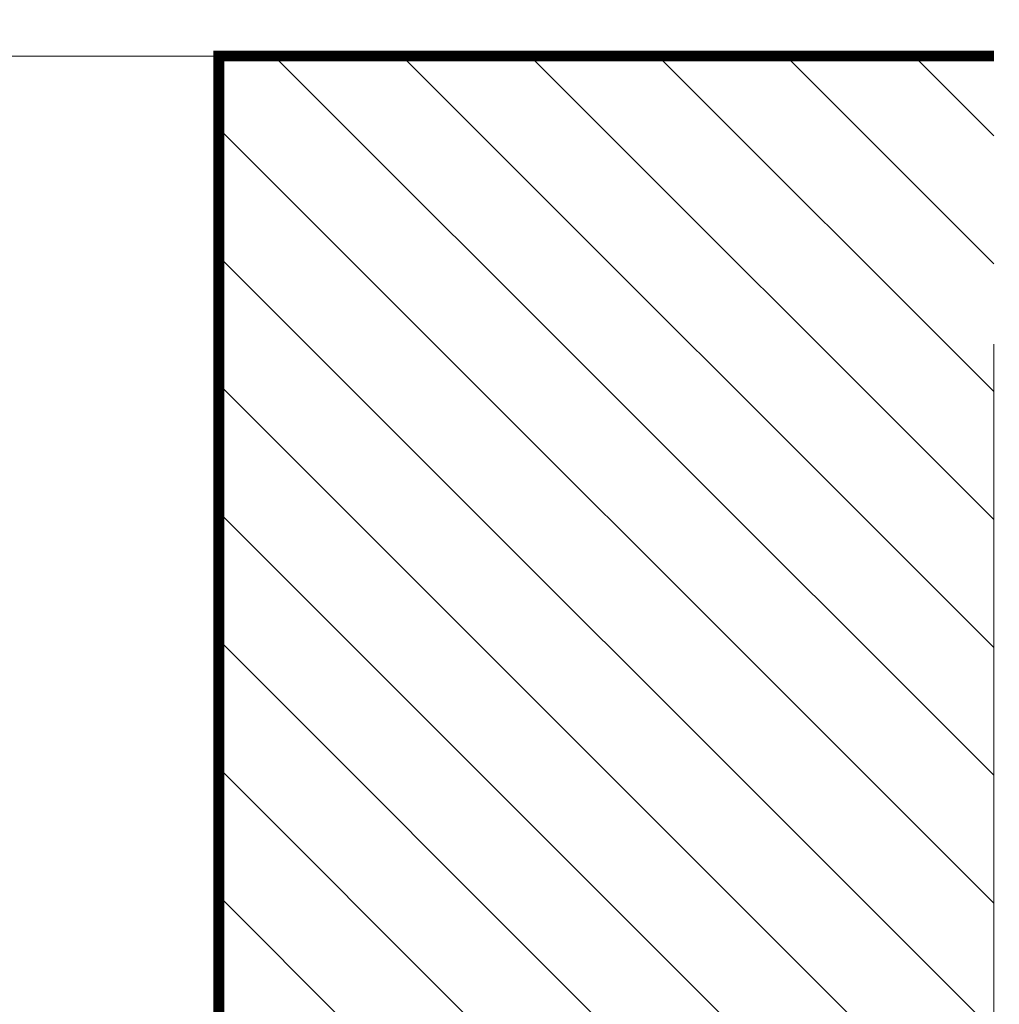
# Model space of a CAD drawing. Extents: x 4615668 to 9294084, y 5325188 to 10688993.
# Tile 341 of 656: x 4636946 to 4636973, y 5331453 to 5331480. Entities that reach past the tile are written whole.
import ezdxf

# ---------------------------------------------------------------- set-up
doc = ezdxf.new("R2010")
doc.units = 0
doc.header["$MEASUREMENT"] = 0
doc.linetypes.add('BUIB05', pattern=[1, 0.5, -0.5])
doc.linetypes.add('DASHDOT', pattern=[25.4, 12.7, -6.35, 0, -6.35])
doc.layers.add('A_wymiary', color=152, linetype='Continuous', lineweight=5)
doc.layers.add('hatch', color=253, linetype='Continuous', lineweight=0)
doc.layers.add('sciany', color=1, linetype='Continuous')

msp = doc.modelspace()

# ---------------------------------------------------------------- hatches: boundary and pattern name
at = {"layer": 'hatch', "lineweight": 0, "ltscale": 40, "transparency": 33554687}
h = msp.add_hatch(dxfattribs=at)
h.set_pattern_fill('ANSI31', color=256, scale=20, angle=90)
h.set_pattern_definition([(135, (9982674.8744, 698612.5482), (-1.767766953, -1.767766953), [])])
h.paths.add_polyline_path([(4636891.315, 5331461.525), (4636866.315, 5331461.525), (4636866.315, 5331449.025), (4636891.315, 5331449.025)])
h.paths.add_polyline_path([(4636891.315, 5331461.525), (4636891.315, 5331479.025), (4636866.315, 5331479.025), (4636866.315, 5331461.525)])
h.paths.add_polyline_path([(4636858.499, 5331461.525), (4636858.499, 5331449.025), (4636866.315, 5331449.025), (4636866.315, 5331461.525)])
h.paths.add_polyline_path([(4636858.499, 5331479.025), (4636858.499, 5331461.525), (4636866.315, 5331461.525), (4636866.315, 5331479.025)])
h.paths.add_polyline_path([(4636972.729, 5331449.025), (4636972.729, 5331461.525), (4636951.315, 5331461.525), (4636951.315, 5331449.025)])
h.paths.add_polyline_path([(4636972.729, 5331461.525), (4636972.729, 5331479.025), (4636951.315, 5331479.025), (4636951.315, 5331461.525)])

# ---------------------------------------------------------------- linework, layer by layer
at = {"linetype": 'DASHDOT', "lineweight": 0}
msp.add_lwpolyline([(4636972.729, 5331479.025), (4636858.499, 5331479.025)], dxfattribs=at)
msp.add_lwpolyline([(4636951.315, 5331449.025), (4636951.315, 5331479.025), (4636891.315, 5331479), (4636891.315, 5331449)], close=True, dxfattribs=at)
at = {"layer": 'A_wymiary', "linetype": 'BUIB05', "ltscale": 40}
msp.add_lwpolyline([(4636858.499, 5331511.058), (4636972.729, 5331511.058), (4636972.729, 5331412.991), (4636858.499, 5331412.991)], close=True, dxfattribs=at)
at = {"layer": 'sciany', "ltscale": 40, "const_width": 0.3}
msp.add_lwpolyline([(4636972.729, 5331449.025), (4636951.315, 5331449.025), (4636951.315, 5331479.025), (4636972.729, 5331479.025)], dxfattribs=at)

doc.saveas('drawing.dxf')
